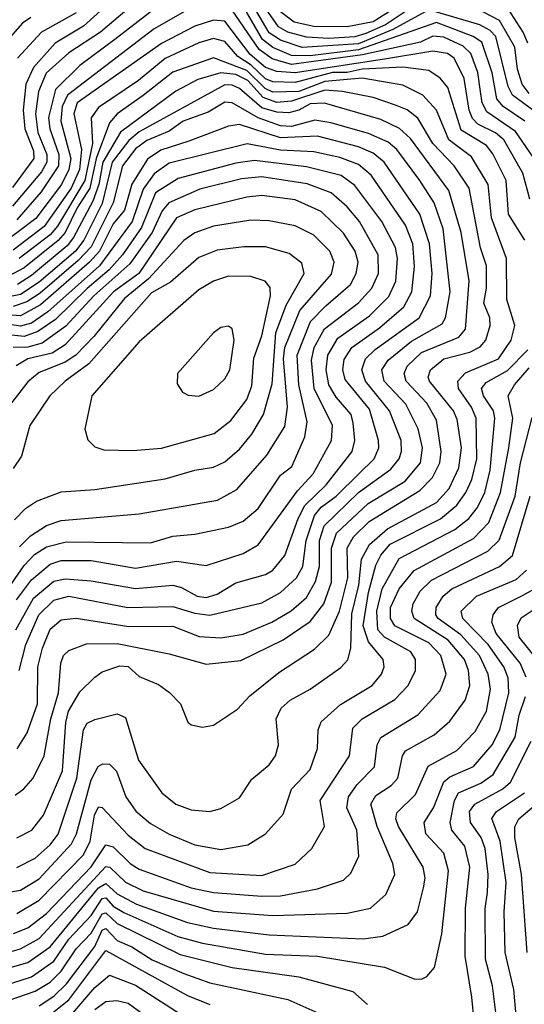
# Model space of a CAD drawing. Extents: x 1308313 to 1441400, y 959662 to 1036319.
# Tile 428 of 656: x 1370863 to 1372222, y 1016816 to 1019469. Entities that reach past the tile are written whole.
import ezdxf

# ---------------------------------------------------------------- set-up
doc = ezdxf.new("R2010")
doc.units = 0

msp = doc.modelspace()

# ---------------------------------------------------------------- linework, layer by layer
at = {"layer": '0CON10XD'}
for points in [[(1371210.1, 1019609.9), (1371035, 1019451.1), (1370958.4, 1019405), (1370899.9, 1019340.1), (1370879.5, 1019295), (1370872.3, 1019225), (1370876.6, 1019175), (1370900.1, 1019115), (1370900.9, 1019095), (1370843.2, 1019016.8)], [(1371235, 1019567.4), (1371080.5, 1019435), (1370995, 1019379), (1370934.4, 1019325), (1370913.2, 1019275), (1370905.3, 1019215), (1370912.2, 1019165), (1370935.9, 1019105), (1370935.6, 1019085), (1370921.5, 1019058.4), (1370844, 1018966)], [(1372305, 1019180.9), (1372190.2, 1019265), (1372178.5, 1019288.5), (1372145, 1019423.1), (1372129.7, 1019439.7), (1372101.7, 1019455), (1371965.1, 1019494.9), (1371867.4, 1019442.6), (1371775, 1019404), (1371623.4, 1019393.4), (1371565, 1019413.2), (1371535, 1019433.7), (1371456.9, 1019566.9)], [(1371245, 1019512), (1371118.8, 1019415), (1371024.8, 1019345), (1370959, 1019281), (1370940.4, 1019205), (1370944.4, 1019174.4), (1370968.3, 1019105), (1370967.1, 1019075), (1370921.1, 1019005), (1370855, 1018929.2)], [(1372265, 1019069.5), (1372197.7, 1019167.7), (1372120.8, 1019220.8), (1372108.6, 1019245), (1372103.8, 1019275), (1372096.4, 1019326.4), (1372077.6, 1019377.6), (1372057.5, 1019397.5), (1372005, 1019421.6), (1371975, 1019424), (1371942, 1019408), (1371786.4, 1019373.6), (1371595, 1019347.9), (1371543.2, 1019363.2), (1371508, 1019388), (1371425, 1019508.4)], [(1372223, 1019195), (1372164.9, 1019234.9), (1372147.6, 1019255), (1372134.9, 1019325.1), (1372107.7, 1019407.7), (1372083.6, 1019423.6), (1371985, 1019460.8), (1371775, 1019387.9), (1371645, 1019371.1), (1371595, 1019371.9), (1371545, 1019393.4), (1371516.6, 1019415), (1371457.4, 1019517.4)], [(1371945, 1019519.1), (1371847.8, 1019455), (1371795, 1019431.5), (1371765, 1019422.9), (1371695, 1019417.9), (1371635, 1019421.4), (1371585, 1019434.9), (1371559.9, 1019449.9), (1371526.7, 1019496.7)], [(1371314.7, 1019495.3), (1371225, 1019443.8), (1370991.5, 1019265), (1370977.1, 1019235), (1370973.9, 1019195), (1371001.1, 1019095), (1370995.4, 1019065), (1370975.2, 1019024.8), (1370906.8, 1018933.2), (1370815, 1018863.7)], [(1371015, 1019487.4), (1370922, 1019435), (1370856.7, 1019365)], [(1371866, 1019495), (1371815, 1019462.8), (1371745, 1019449.8), (1371655, 1019450.3), (1371601.6, 1019461.6), (1371565, 1019489.8)], [(1372235, 1019270.1), (1372216.4, 1019295), (1372203.4, 1019335), (1372196.6, 1019395), (1372155, 1019466.8), (1372110.2, 1019490.2)], [(1372231.2, 1019405), (1372218.6, 1019435), (1372178.2, 1019498.2)], [(1370892.5, 1019475), (1370870.5, 1019459.5), (1370824.1, 1019405.9)], [(1372237, 1018985), (1372217.8, 1019055), (1372166.7, 1019145), (1372144, 1019164), (1372097, 1019187), (1372082, 1019202), (1372072.9, 1019225), (1372060.2, 1019310.2), (1372033.3, 1019365), (1372015, 1019377.3), (1371975, 1019383.8), (1371845, 1019361.9), (1371605, 1019325.3), (1371555, 1019329.5), (1371525, 1019340), (1371483.2, 1019375), (1371415, 1019464.6), (1371385, 1019467.8), (1371335, 1019451.5), (1371245, 1019404.4), (1371017.6, 1019245), (1371008.8, 1019215), (1371029, 1019119), (1371024.1, 1019065), (1371001.9, 1019015), (1370928.5, 1018911.5), (1370845, 1018847.3)], [(1372223.1, 1018875), (1372179.1, 1018945), (1372173.1, 1019035), (1372137.4, 1019107.4), (1372119.8, 1019129.8), (1372051.3, 1019171.3), (1372015.9, 1019285.9), (1371995, 1019311.4), (1371965, 1019332.1), (1371895, 1019341), (1371785, 1019335.8), (1371745, 1019326.8), (1371705, 1019326.4), (1371605, 1019299.4), (1371545, 1019301.5), (1371525, 1019309.6), (1371486.2, 1019346.2), (1371450, 1019369.9), (1371415, 1019410.1), (1371385, 1019418.2), (1371345, 1019406.1), (1371255, 1019363.8), (1371183, 1019305), (1371075, 1019232.1), (1371055.8, 1019204.2), (1371058.8, 1019135), (1371038.6, 1019035), (1370965, 1018912.7), (1370945, 1018889.4), (1370861.8, 1018825)], [(1370795, 1017111.2), (1370865, 1017123.4), (1370915, 1017153.7), (1371002.1, 1017247.9), (1371015.8, 1017275), (1371055, 1017420.8), (1371073.9, 1017456.1), (1371086.7, 1017463.2), (1371105, 1017462.5), (1371123.7, 1017443.7), (1371148.5, 1017375), (1371175.8, 1017335.8), (1371215, 1017302.4), (1371265, 1017274.1), (1371335, 1017245.5), (1371405, 1017233.1), (1371477.5, 1017245), (1371525.2, 1017274.8), (1371572.1, 1017327.9), (1371594.8, 1017395.2), (1371645, 1017448.5), (1371664.7, 1017505), (1371666.8, 1017555), (1371675, 1017576.9), (1371726.9, 1017623.1), (1371812.2, 1017675), (1371837.1, 1017705), (1371844.3, 1017725), (1371841.9, 1017745), (1371802.4, 1017792.4), (1371788.1, 1017835), (1371802.1, 1017925), (1371821.5, 1017998.5), (1371835, 1018025.6), (1371860.5, 1018055), (1371996.3, 1018123.7), (1372039.9, 1018160.1), (1372064.3, 1018195), (1372080.3, 1018229.7), (1372094.3, 1018285), (1372092.2, 1018395), (1372079.6, 1018425), (1372044.9, 1018475), (1372042.4, 1018495), (1372063.3, 1018516.7), (1372151.9, 1018555), (1372186.7, 1018605), (1372195.9, 1018645), (1372174.8, 1018715), (1372174, 1018825), (1372133.4, 1018935), (1372124.6, 1019025), (1372079.2, 1019099.2), (1372018.6, 1019145), (1371984.9, 1019224.9), (1371948.6, 1019265), (1371895, 1019292.4), (1371785, 1019310.7), (1371685, 1019302.2), (1371615, 1019275.6), (1371545, 1019273.7), (1371523.6, 1019283.6), (1371475, 1019331.8), (1371385, 1019366.2), (1371275, 1019327.6), (1371195, 1019264.1), (1371125.3, 1019214.7), (1371105, 1019190.7), (1371068.6, 1019095), (1371052.2, 1019015), (1371017.9, 1018962.1), (1370985, 1018895), (1370966.6, 1018873.4), (1370875, 1018799.7), (1370832.6, 1018777.4)], [(1370855, 1017184.5), (1370905, 1017209.5), (1370945, 1017245.2), (1370966.3, 1017273.7), (1371016.6, 1017425), (1371034.6, 1017555.4), (1371045, 1017573.1), (1371065, 1017583.4), (1371125, 1017598), (1371148.3, 1017588.3), (1371183.3, 1017473.3), (1371246.1, 1017385), (1371283.3, 1017355), (1371325, 1017339.3), (1371375, 1017335.4), (1371405, 1017343.2), (1371455, 1017372.3), (1371487.9, 1017422.1), (1371535, 1017461.1), (1371551.8, 1017485), (1371560, 1017515), (1371553.4, 1017585), (1371566.8, 1017613.2), (1371591.1, 1017635), (1371645, 1017664.7), (1371727.3, 1017722.7), (1371746.6, 1017743.4), (1371754.5, 1017775.5), (1371757.4, 1017867.4), (1371776.3, 1017945), (1371783.3, 1018015), (1371805, 1018054.5), (1371853.4, 1018096.6), (1371985, 1018167.4), (1372019.3, 1018205), (1372045, 1018260.8), (1372052.8, 1018315), (1372041, 1018391), (1372030.9, 1018415), (1371966.5, 1018495), (1371963.2, 1018505), (1371969.2, 1018525), (1372004.8, 1018555.2), (1372075, 1018573.1), (1372102.5, 1018587.5), (1372118.4, 1018605), (1372130.2, 1018645), (1372129, 1018665), (1372112.8, 1018705), (1372120.1, 1018745), (1372120.1, 1018805), (1372103.8, 1018853.8), (1372073.1, 1019015), (1372033.2, 1019075), (1371975.6, 1019135), (1371935, 1019203.7), (1371905.9, 1019225.9), (1371875, 1019238.6), (1371815, 1019259), (1371732.2, 1019275), (1371685, 1019278.9), (1371595, 1019248.8), (1371555, 1019246), (1371518.9, 1019258.9), (1371476.9, 1019305), (1371445, 1019321), (1371405, 1019325.7), (1371342.5, 1019307.5), (1371283.5, 1019276.5), (1371134.8, 1019165.2), (1371086.4, 1019085), (1371076.1, 1019025), (1371060, 1018980), (1371008.2, 1018881.8), (1370990.5, 1018859.5), (1370895, 1018779.1), (1370856.6, 1018755)], [(1370855, 1017264.3), (1370895.9, 1017285), (1370926.7, 1017325), (1370978.2, 1017445), (1370987, 1017575), (1370994.3, 1017605), (1371025, 1017657.9), (1371065, 1017697.5), (1371085, 1017711.5), (1371132.8, 1017727.2), (1371155, 1017725.6), (1371185, 1017698.9), (1371237, 1017677), (1371266.1, 1017656.1), (1371295.6, 1017625), (1371315.8, 1017575.8), (1371325, 1017568.8), (1371355, 1017561.9), (1371385, 1017568.1), (1371449, 1017611), (1371482.8, 1017647.2), (1371560.3, 1017709.7), (1371657.2, 1017772.8), (1371695, 1017810), (1371724, 1017875), (1371746.4, 1017965), (1371744.8, 1018045), (1371762, 1018075), (1371803.8, 1018116.2), (1371940.4, 1018199.6), (1371974.9, 1018235.1), (1371994.7, 1018275), (1371998.2, 1018305), (1371985, 1018389.7), (1371959.5, 1018435), (1371903.9, 1018495), (1371898, 1018515), (1371906.5, 1018535), (1371945, 1018572.2), (1372045, 1018613.2), (1372063.4, 1018635), (1372073.5, 1018765), (1372051.9, 1018895), (1372018.1, 1019008.1), (1371915, 1019148.3), (1371885.8, 1019175.8), (1371835, 1019200), (1371683.9, 1019243.9), (1371645, 1019242.4), (1371615, 1019224.9), (1371587.3, 1019217.3), (1371555, 1019219.3), (1371515, 1019231.3), (1371455, 1019283.5), (1371435, 1019292.6), (1371415, 1019293), (1371185, 1019166.6), (1371156.5, 1019143.5), (1371112.4, 1019085), (1371085, 1018973.2), (1371035.7, 1018874.3), (1371012.8, 1018845), (1370915, 1018761.3), (1370865, 1018728.5), (1370815, 1018718.6)], [(1370850.7, 1017379.3), (1370874.2, 1017395.8), (1370899, 1017425), (1370928.6, 1017485), (1370946.8, 1017585), (1370967.6, 1017655), (1370973.3, 1017735), (1370981.2, 1017755), (1370995, 1017768.8), (1371042.8, 1017787.2), (1371125, 1017787.5), (1371265, 1017759.7), (1371365, 1017732.5), (1371458.3, 1017741.7), (1371572.2, 1017797.8), (1371645, 1017846.9), (1371682.2, 1017895), (1371703, 1017953), (1371702.5, 1018045), (1371716.3, 1018085), (1371801.5, 1018165), (1371900.7, 1018225), (1371941.8, 1018275), (1371947.9, 1018315), (1371936, 1018366), (1371902.9, 1018432.9), (1371844.6, 1018495), (1371838.4, 1018525), (1371855, 1018551.6), (1371917.9, 1018602.1), (1372000.4, 1018649.6), (1372009.4, 1018665), (1372022.4, 1018735), (1372003.5, 1018905), (1371978.9, 1018975), (1371940.8, 1019035), (1371878.6, 1019118.6), (1371855, 1019138.6), (1371801.8, 1019161.8), (1371700.6, 1019190.6), (1371658.1, 1019198.1), (1371595, 1019180.6), (1371565, 1019182.3), (1371505, 1019204.3), (1371435.3, 1019244.7), (1371415, 1019246.1), (1371370.6, 1019219.4), (1371303.5, 1019195), (1371265, 1019168.5), (1371205, 1019143.1), (1371175, 1019120.3), (1371139.8, 1019075), (1371114.3, 1018975), (1371055, 1018856.8), (1371020, 1018820), (1370918.2, 1018731.8), (1370882.1, 1018708), (1370845, 1018696)], [(1370855.7, 1017504.3), (1370883, 1017547), (1370911.2, 1017625), (1370911.4, 1017725), (1370924.4, 1017775), (1370945, 1017826.3), (1370975, 1017851.1), (1371015, 1017856.1), (1371156.5, 1017833.5), (1371275, 1017834.3), (1371346.3, 1017806.3), (1371405, 1017802.7), (1371465, 1017813), (1371542.2, 1017845), (1371594.3, 1017875.7), (1371635, 1017911.3), (1371659.7, 1017955), (1371670.3, 1017995), (1371670.2, 1018065), (1371683.2, 1018105), (1371775.5, 1018195), (1371862.7, 1018257.3), (1371884.5, 1018285), (1371891.3, 1018305), (1371890.4, 1018335), (1371859.1, 1018415), (1371793.8, 1018495), (1371784.6, 1018525), (1371794.2, 1018555), (1371820, 1018580), (1371938.5, 1018665), (1371969, 1018725), (1371973.5, 1018785), (1371966.4, 1018865), (1371940.7, 1018945), (1371844.2, 1019085), (1371815, 1019109.3), (1371775.7, 1019125.7), (1371665, 1019154.7), (1371565, 1019150.1), (1371455, 1019186), (1371425, 1019181.5), (1371318.8, 1019141.2), (1371242.7, 1019117.3), (1371206.9, 1019093.1), (1371164.9, 1019025.1), (1371144.9, 1018955), (1371115, 1018918.3), (1371078.1, 1018845), (1371051.1, 1018815), (1370919.3, 1018700.7), (1370865, 1018670.5), (1370795, 1018676.5)], [(1370861.9, 1017715), (1370879.8, 1017785), (1370914.9, 1017865), (1370955, 1017904.9), (1370995.1, 1017914.9), (1371154.4, 1017884.4), (1371275, 1017887.6), (1371335, 1017869.5), (1371375, 1017864.5), (1371515, 1017897.3), (1371565, 1017925.6), (1371608.7, 1017965), (1371625.1, 1017995), (1371634.5, 1018065), (1371657.2, 1018132.8), (1371674.7, 1018155.3), (1371715.2, 1018184.8), (1371776.6, 1018245), (1371817.5, 1018285), (1371829.8, 1018315), (1371829.5, 1018335), (1371805, 1018419.5), (1371739.3, 1018499.3), (1371733, 1018525), (1371736.6, 1018553.4), (1371757.2, 1018585), (1371832, 1018638), (1371897, 1018695), (1371919.1, 1018735), (1371926.3, 1018803.7), (1371921.9, 1018865), (1371901.5, 1018915), (1371809.6, 1019049.6), (1371775, 1019078.2), (1371725, 1019097.6), (1371655, 1019112.9), (1371565, 1019116.9), (1371475.6, 1019134.4), (1371265, 1019082.5), (1371225, 1019053), (1371195, 1019011.9), (1371165.6, 1018925), (1371077.4, 1018805), (1370938.7, 1018681.3), (1370895, 1018651), (1370865, 1018642.6), (1370805, 1018652.2)], [(1370852.2, 1017825), (1370900.5, 1017909.5), (1370955, 1017955.9), (1370985, 1017962), (1371055, 1017956.9), (1371175, 1017936), (1371275, 1017944.8), (1371298.6, 1017938.6), (1371340.8, 1017915), (1371365, 1017912), (1371395, 1017920.3), (1371445, 1017951), (1371525, 1017973.5), (1371545, 1017985.3), (1371576.8, 1018025), (1371612.6, 1018125), (1371630.8, 1018159.2), (1371688.6, 1018215), (1371757.8, 1018305), (1371765.1, 1018334.9), (1371761.3, 1018381.3), (1371755.1, 1018405.1), (1371715, 1018451.6), (1371695.3, 1018485), (1371688, 1018525), (1371692.4, 1018565), (1371719.6, 1018610.4), (1371805, 1018670.9), (1371856.9, 1018723.1), (1371875.9, 1018764.1), (1371880, 1018825), (1371874.6, 1018855), (1371837.9, 1018925), (1371765, 1019022.1), (1371728.7, 1019048.7), (1371635, 1019072.4), (1371495, 1019089), (1371445, 1019082.2), (1371289.5, 1019040.5), (1371228.3, 1019001.7), (1371191.1, 1018908.9), (1371139.9, 1018835), (1371104.2, 1018795), (1371045, 1018744.7), (1370959.5, 1018660.5), (1370911.9, 1018628.1), (1370875, 1018615.3), (1370825, 1018620.8)], [(1370854.3, 1017905), (1370895, 1017959), (1370945, 1018001.4), (1370975, 1018011.1), (1371055, 1018011.2), (1371175, 1017991.2), (1371285, 1018010), (1371365, 1017997.9), (1371465, 1018030.2), (1371505, 1018053.2), (1371611.1, 1018198.9), (1371652.8, 1018245), (1371702.8, 1018335), (1371705.1, 1018375), (1371656, 1018475), (1371649, 1018551), (1371656.2, 1018585), (1371684, 1018636), (1371775, 1018705.5), (1371811, 1018745), (1371829.2, 1018785), (1371827.9, 1018835), (1371777.7, 1018925), (1371745, 1018964.8), (1371702.1, 1019002.1), (1371636.7, 1019026.7), (1371515, 1019045.1), (1371460, 1019040), (1371347.8, 1019012.2), (1371264.8, 1018975.2), (1371246.8, 1018953.2), (1371219.6, 1018895), (1371159.6, 1018810.4), (1371062.9, 1018725), (1370987.2, 1018642.8), (1370923.1, 1018596.9), (1370885, 1018586.4), (1370845, 1018585.7)], [(1370715, 1017767.8), (1370875, 1017997.8), (1370902.5, 1018027.5), (1370935, 1018048.3), (1370987.9, 1018062.1), (1371215, 1018059.1), (1371275, 1018076.9), (1371335, 1018082.5), (1371425, 1018101), (1371465, 1018117.6), (1371505, 1018151.8), (1371565, 1018241.6), (1371595.9, 1018265), (1371631.2, 1018345), (1371637, 1018385), (1371614.4, 1018484.4), (1371610, 1018565), (1371646.3, 1018655), (1371687.3, 1018697.3), (1371753.5, 1018755), (1371769.2, 1018785), (1371774, 1018815), (1371766.1, 1018845), (1371735, 1018893.9), (1371675, 1018951.6), (1371605, 1018982.9), (1371515, 1018994.6), (1371475, 1018990.9), (1371335, 1018955.9), (1371284.8, 1018935), (1371183.5, 1018785), (1371115.3, 1018735), (1370985, 1018592.2), (1370950.3, 1018569.7), (1370885, 1018554.4), (1370853.9, 1018536.1)], [(1370862.1, 1018047.9), (1370892.1, 1018077.9), (1370935, 1018105.9), (1370975, 1018119.6), (1371185, 1018137), (1371395.9, 1018174.1), (1371447.4, 1018202.6), (1371528.4, 1018295), (1371577.3, 1018372.7), (1371584.1, 1018425), (1371573.5, 1018555), (1371576.5, 1018585), (1371617.7, 1018685), (1371702.7, 1018782.7), (1371709.6, 1018815), (1371697.7, 1018845), (1371655, 1018887.8), (1371605, 1018912.9), (1371535, 1018927), (1371485, 1018928.4), (1371385, 1018912.3), (1371335, 1018894.8), (1371305, 1018874.1), (1371209.7, 1018770.3), (1371145, 1018717.4), (1371062.5, 1018615), (1371013.7, 1018565), (1370985, 1018545.5), (1370915, 1018517.7), (1370885, 1018493), (1370817.1, 1018405)], [(1370849, 1018121), (1370878.6, 1018151.4), (1370908.6, 1018171.4), (1370975, 1018196.1), (1371065, 1018202.5), (1371255, 1018231.6), (1371335, 1018255.2), (1371385, 1018262.5), (1371415, 1018277.2), (1371455, 1018311.2), (1371488.3, 1018351.7), (1371519.8, 1018405), (1371542.7, 1018487.3), (1371553.1, 1018625), (1371580.4, 1018699.6), (1371629, 1018785), (1371622.4, 1018812.4), (1371588.9, 1018838.9), (1371525, 1018856.3), (1371466.6, 1018856.6), (1371395, 1018848.1), (1371345, 1018827.7), (1371268.8, 1018761.2), (1371217.5, 1018732.5), (1371048.9, 1018541.1), (1370985.1, 1018494.9), (1370943.7, 1018455), (1370890, 1018375), (1370867.7, 1018292.3), (1370845, 1018259.1)], [(1371167.4, 1018307.4), (1371245, 1018313.9), (1371386.3, 1018353.7), (1371431.7, 1018388.3), (1371474.4, 1018445), (1371488.2, 1018481.8), (1371493.2, 1018556.8), (1371515, 1018616.4), (1371538.4, 1018725), (1371537.3, 1018747.3), (1371523.8, 1018763.8), (1371485, 1018777.1), (1371425, 1018777.7), (1371385, 1018763.7), (1371345, 1018740.7), (1371185, 1018600.3), (1371057.1, 1018455), (1371038.1, 1018365), (1371046.6, 1018336.6), (1371065, 1018317.5), (1371089.5, 1018309.5), (1371167.4, 1018307.4)], [(1371345, 1018454.4), (1371385, 1018472.2), (1371415, 1018501.1), (1371429.1, 1018525), (1371440.5, 1018605), (1371435.3, 1018635.3), (1371425, 1018643.1), (1371405, 1018638.9), (1371384.4, 1018625), (1371287.5, 1018515), (1371287.3, 1018487.3), (1371301.2, 1018465), (1371317, 1018457), (1371345, 1018454.4)], [(1370855, 1017060.3), (1370915, 1017096.3), (1371035, 1017217.9), (1371052.6, 1017255), (1371064.5, 1017325), (1371075, 1017347.8), (1371085, 1017346), (1371155, 1017271.3), (1371200.9, 1017235), (1371375, 1017171), (1371515, 1017162.8), (1371605, 1017193.1), (1371650, 1017235), (1371684.1, 1017295), (1371672.1, 1017365), (1371750.8, 1017485), (1371760.3, 1017559.7), (1371785, 1017584.8), (1371873.5, 1017636.5), (1371909.3, 1017675), (1371929.1, 1017715), (1371928.9, 1017745), (1371915.8, 1017765), (1371845, 1017804.6), (1371827.6, 1017825), (1371824.9, 1017874.9), (1371838.6, 1017935), (1371885, 1018016.5), (1372034.8, 1018095), (1372072.7, 1018125), (1372095.6, 1018154.4), (1372115.3, 1018195), (1372129.5, 1018255), (1372142.4, 1018395), (1372138.5, 1018415), (1372112.1, 1018455), (1372106.8, 1018475), (1372119.2, 1018490.8), (1372176.7, 1018523.3), (1372231, 1018579)], [(1370846.4, 1017006.4), (1370885, 1017021.6), (1370935, 1017060.5), (1371055, 1017185.6), (1371095, 1017245.3), (1371115, 1017239.7), (1371160.2, 1017195), (1371185, 1017179.3), (1371325, 1017129), (1371385, 1017117.2), (1371515, 1017106.5), (1371565, 1017108), (1371665, 1017126.7), (1371735, 1017150), (1371755, 1017168.5), (1371776.2, 1017215), (1371771.2, 1017285), (1371744.2, 1017345), (1371748.4, 1017375), (1371771.9, 1017408.1), (1371818.7, 1017455), (1371825.6, 1017515), (1371835, 1017534.7), (1371934.6, 1017595.4), (1371995, 1017660.8), (1372011, 1017705), (1371996.7, 1017755), (1371965, 1017790), (1371872.7, 1017835), (1371861.1, 1017855), (1371861.5, 1017885), (1371885, 1017935.2), (1371925, 1017984.5), (1372085, 1018070.6), (1372125.8, 1018114.2), (1372157.8, 1018195), (1372180.2, 1018315), (1372190.7, 1018395), (1372178.7, 1018455), (1372195.5, 1018485), (1372235, 1018530.3)], [(1370815, 1016950.6), (1370865, 1016965.3), (1370915, 1016992.9), (1371095, 1017186.5), (1371105.6, 1017185), (1371147.7, 1017145), (1371195, 1017121.1), (1371385, 1017066.5), (1371545, 1017055.1), (1371745, 1017061.2), (1371807.8, 1017075), (1371848.8, 1017111.2), (1371873.3, 1017165), (1371867.8, 1017195), (1371825.4, 1017295), (1371808.5, 1017355), (1371822.1, 1017377.9), (1371863.3, 1017405), (1371881.3, 1017425), (1371893.8, 1017485), (1371901.7, 1017498.3), (1371978.7, 1017541.3), (1372021.1, 1017578.9), (1372062.2, 1017635), (1372075.1, 1017675), (1372071.5, 1017715), (1372060.4, 1017745), (1372016.8, 1017796.8), (1371925.2, 1017855), (1371918.6, 1017875), (1371922.3, 1017895), (1371941.3, 1017928.7), (1371971.7, 1017958.3), (1372123.3, 1018036.7), (1372154, 1018066), (1372196.9, 1018185), (1372211.9, 1018275), (1372242.9, 1018397.1)], [(1370795, 1016903.4), (1370885, 1016928.2), (1370945, 1016970.1), (1371075, 1017129.2), (1371095, 1017141.1), (1371125, 1017113.2), (1371177.6, 1017085), (1371315, 1017035.6), (1371385, 1017020.3), (1371535, 1017002.4), (1371787.6, 1016992.4), (1371840.7, 1016999.3), (1371909.1, 1017030.9), (1371934.2, 1017065), (1371950.6, 1017129.4), (1371954.8, 1017155), (1371949, 1017185), (1371883.2, 1017295), (1371876.2, 1017315), (1371878.2, 1017331.8), (1371929.1, 1017380.9), (1371963.2, 1017456.8), (1372040.4, 1017499.6), (1372089.1, 1017550.9), (1372119.9, 1017605), (1372130.7, 1017665), (1372124.6, 1017705), (1372101, 1017755), (1372051, 1017811), (1371989.8, 1017855), (1371983.5, 1017865), (1371984.5, 1017885), (1372003.6, 1017915), (1372026.6, 1017935), (1372154.9, 1017995.1), (1372189.7, 1018025), (1372237.9, 1018185)], [(1370825, 1016867), (1370895, 1016889.9), (1370955, 1016932), (1370995, 1016991.5), (1371055, 1017055.1), (1371085, 1017100.7), (1371095, 1017102), (1371115, 1017080.1), (1371143.2, 1017063.2), (1371288.5, 1016998.5), (1371355, 1016980.5), (1371525, 1016950.5), (1371665, 1016945.7), (1371845, 1016915.7), (1371925, 1016884.3), (1371945, 1016882.9), (1371959.6, 1016890.4), (1371979.6, 1016915), (1371999.8, 1017005), (1372017.6, 1017175), (1372005, 1017222.5), (1371956.2, 1017275), (1371952.2, 1017305), (1371977.4, 1017345), (1372005, 1017415.2), (1372021.4, 1017428.6), (1372085, 1017456.2), (1372135, 1017514.7), (1372156.2, 1017555), (1372180.4, 1017655), (1372178, 1017695), (1372166.6, 1017725), (1372124.4, 1017785), (1372056.2, 1017855), (1372051.5, 1017875), (1372093.3, 1017915), (1372199.4, 1017960.6), (1372227.3, 1017985)], [(1372226.7, 1017696.7), (1372210.9, 1017735), (1372146.1, 1017815), (1372134.5, 1017845.5), (1372137.6, 1017865), (1372151.9, 1017885), (1372217, 1017917), (1372249.5, 1017935)], [(1372256.3, 1017745), (1372208, 1017805), (1372203.7, 1017836.3), (1372213.1, 1017856.9), (1372275, 1017898.6)], [(1372092.6, 1016705), (1372080.6, 1016835), (1372062.6, 1016945), (1372063.1, 1017075), (1372075.1, 1017185.1), (1372061.3, 1017241.3), (1372026.3, 1017285), (1372021.7, 1017305), (1372033.5, 1017365), (1372044.5, 1017385), (1372105, 1017411.5), (1372138.2, 1017435), (1372197.2, 1017535), (1372208.1, 1017595), (1372224.9, 1017645)], [(1372148.3, 1016765), (1372136.2, 1016865), (1372117.5, 1016937.5), (1372115.9, 1017074.1), (1372122.9, 1017117.1), (1372124.6, 1017165), (1372116.3, 1017235), (1372105.7, 1017265), (1372076.8, 1017305), (1372074.6, 1017335), (1372088.1, 1017355), (1372164.2, 1017395.8), (1372185, 1017413.7), (1372240.5, 1017525)], [(1372200.4, 1016775), (1372193.1, 1016855), (1372169.9, 1016955), (1372167.8, 1017065), (1372173.3, 1017143.4), (1372156.9, 1017255), (1372134.2, 1017315.8), (1372146.7, 1017335), (1372222, 1017385)], [(1372229.7, 1016955), (1372214.4, 1017165), (1372196, 1017265), (1372195.9, 1017294.1), (1372207.3, 1017315), (1372265, 1017364.3)], [(1370635, 1016785.5), (1370735, 1016818.3), (1370835, 1016826.6), (1370905, 1016850.6), (1370945, 1016875.3), (1370974.9, 1016905.1), (1371014.8, 1016965.2), (1371055, 1017006.8), (1371085, 1017059.5), (1371095, 1017062), (1371125, 1017033), (1371295, 1016949.9), (1371435, 1016914.3), (1371615, 1016889.2), (1371760.2, 1016850.2), (1371799.1, 1016815)], [(1370915, 1016811.6), (1370955, 1016837.6), (1370989, 1016871), (1371065, 1016971.4), (1371085, 1017015.6), (1371095, 1017019.8), (1371125, 1016987.7), (1371165, 1016970.2), (1371219.8, 1016935), (1371305, 1016898.6), (1371375, 1016873.8), (1371585, 1016828.3), (1371681.8, 1016785)], [(1370915, 1016764.1), (1370995, 1016827.6), (1371095, 1016960.8), (1371315, 1016839.3), (1371375, 1016815.4)], [(1370995, 1016778.8), (1371065, 1016861.1), (1371105, 1016894.4), (1371175, 1016866.8), (1371305, 1016783.9)], [(1371065, 1016801.6), (1371095, 1016823.5), (1371124.4, 1016825.6), (1371155, 1016818.5), (1371229, 1016765)]]:
    msp.add_lwpolyline(points, dxfattribs=at)

doc.saveas('drawing.dxf')
